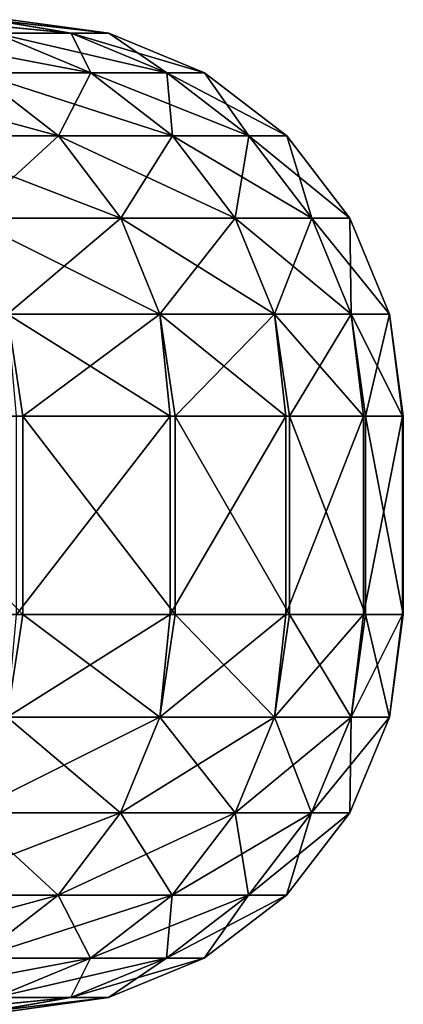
# Model space of a CAD drawing. Header units: millimetres. Extents: x -39.5 to 39.5, y -2 to 94.9.
# Tile 396 of 656: x 38.7 to 39.5, y 18 to 20. Entities that reach past the tile are written whole.
import ezdxf

# ---------------------------------------------------------------- set-up
doc = ezdxf.new("R2010")
doc.units = ezdxf.units.MM
doc.header["$LTSCALE"] = 65.185185
for name, color, linetype in [('451', 7, 'CONTINUOUS'), ('454', 7, 'CONTINUOUS'), ('456', 7, 'CONTINUOUS')]:
    doc.layers.add(name, color=color, linetype=linetype)

msp = doc.modelspace()

# ---------------------------------------------------------------- linework, layer by layer
at = {"layer": '451', "linetype": 'Continuous'}
for points in [[(38.3412, 18.8, 9.4976), (38.7243, 18.8, 7.7895), (38.3412, 19.2, 9.4976), (38.3412, 18.8, 9.4976)], [(38.3412, 19.2, 9.4976), (38.7243, 18.8, 7.7895), (38.7243, 19.2, 7.7895), (38.3412, 19.2, 9.4976)], [(39.0212, 18.8, -6.1314), (38.7113, 18.8, -7.8539), (39.0212, 19.2, -6.1314), (39.0212, 18.8, -6.1314)], [(39.0212, 19.2, -6.1314), (38.7113, 18.8, -7.8539), (38.7113, 19.2, -7.8539), (39.0212, 19.2, -6.1314)], [(38.7243, 18.8, 7.7895), (39.0314, 18.8, 6.0665), (38.7243, 19.2, 7.7895), (38.7243, 18.8, 7.7895)], [(38.7243, 19.2, 7.7895), (39.0314, 18.8, 6.0665), (39.0314, 19.2, 6.0665), (38.7243, 19.2, 7.7895)], [(39.2545, 18.8, -4.3972), (39.0212, 18.8, -6.1314), (39.2545, 19.2, -4.3972), (39.2545, 18.8, -4.3972)], [(39.2545, 19.2, -4.3972), (39.0212, 18.8, -6.1314), (39.0212, 19.2, -6.1314), (39.2545, 19.2, -4.3972)], [(39.0314, 18.8, 6.0665), (39.2617, 18.8, 4.332), (39.0314, 19.2, 6.0665), (39.0314, 18.8, 6.0665)], [(39.0314, 19.2, 6.0665), (39.2617, 18.8, 4.332), (39.2617, 19.2, 4.332), (39.0314, 19.2, 6.0665)], [(39.4107, 18.8, -2.6548), (39.2545, 18.8, -4.3972), (39.4107, 19.2, -2.6548), (39.4107, 18.8, -2.6548)], [(39.4107, 19.2, -2.6548), (39.2545, 18.8, -4.3972), (39.2545, 19.2, -4.3972), (39.4107, 19.2, -2.6548)], [(39.2617, 18.8, 4.332), (39.415, 18.8, 2.5893), (39.2617, 19.2, 4.332), (39.2617, 18.8, 4.332)], [(39.2617, 19.2, 4.332), (39.415, 18.8, 2.5893), (39.415, 19.2, 2.5893), (39.2617, 19.2, 4.332)], [(39.4896, 18.8, -0.9074), (39.4107, 18.8, -2.6548), (39.4896, 19.2, -0.9074), (39.4896, 18.8, -0.9074)], [(39.4896, 19.2, -0.9074), (39.4107, 18.8, -2.6548), (39.4107, 19.2, -2.6548), (39.4896, 19.2, -0.9074)], [(39.415, 18.8, 2.5893), (39.491, 18.8, 0.8418), (39.415, 19.2, 2.5893), (39.415, 18.8, 2.5893)], [(39.415, 19.2, 2.5893), (39.491, 18.8, 0.8418), (39.491, 19.2, 0.8418), (39.415, 19.2, 2.5893)], [(39.491, 18.8, 0.8418), (39.4896, 18.8, -0.9074), (39.491, 19.2, 0.8418), (39.491, 18.8, 0.8418)], [(39.491, 19.2, 0.8418), (39.4896, 18.8, -0.9074), (39.4896, 19.2, -0.9074), (39.491, 19.2, 0.8418)]]:
    msp.add_3dface(points, dxfattribs=at)
at = {"layer": '454', "linetype": 'Continuous'}
for points in [[(38.7243, 18.8, 7.7895), (38.3412, 18.8, 9.4976), (38.6928, 18.5929, 7.8078), (38.7243, 18.8, 7.7895)], [(38.7113, 18.8, -7.8539), (39.0212, 18.8, -6.1314), (38.6928, 18.5929, -7.8078), (38.7113, 18.8, -7.8539)], [(39.0212, 18.8, -6.1314), (39.0003, 18.5929, -6.0886), (38.6928, 18.5929, -7.8078), (39.0212, 18.8, -6.1314)], [(38.7243, 18.8, 7.7895), (38.6928, 18.5929, 7.8078), (39.0003, 18.5929, 6.0886), (38.7243, 18.8, 7.7895)], [(39.0314, 18.8, 6.0665), (38.7243, 18.8, 7.7895), (39.0003, 18.5929, 6.0886), (39.0314, 18.8, 6.0665)], [(39.0212, 18.8, -6.1314), (39.2545, 18.8, -4.3972), (39.0003, 18.5929, -6.0886), (39.0212, 18.8, -6.1314)], [(39.2545, 18.8, -4.3972), (39.2315, 18.5929, -4.3576), (39.0003, 18.5929, -6.0886), (39.2545, 18.8, -4.3972)], [(39.0314, 18.8, 6.0665), (39.0003, 18.5929, 6.0886), (39.2315, 18.5929, 4.3576), (39.0314, 18.8, 6.0665)], [(39.2617, 18.8, 4.332), (39.0314, 18.8, 6.0665), (39.2315, 18.5929, 4.3576), (39.2617, 18.8, 4.332)], [(39.2545, 18.8, -4.3972), (39.4107, 18.8, -2.6548), (39.2315, 18.5929, -4.3576), (39.2545, 18.8, -4.3972)], [(39.4107, 18.8, -2.6548), (39.3858, 18.5929, -2.6179), (39.2315, 18.5929, -4.3576), (39.4107, 18.8, -2.6548)], [(39.2617, 18.8, 4.332), (39.2315, 18.5929, 4.3576), (39.3858, 18.5929, 2.6179), (39.2617, 18.8, 4.332)], [(39.415, 18.8, 2.5893), (39.2617, 18.8, 4.332), (39.3858, 18.5929, 2.6179), (39.415, 18.8, 2.5893)], [(39.4107, 18.8, -2.6548), (39.4896, 18.8, -0.9074), (39.3858, 18.5929, -2.6179), (39.4107, 18.8, -2.6548)], [(39.4896, 18.8, -0.9074), (39.4631, 18.5929, -0.8732), (39.3858, 18.5929, -2.6179), (39.4896, 18.8, -0.9074)], [(39.415, 18.8, 2.5893), (39.3858, 18.5929, 2.6179), (39.4631, 18.5929, 0.8732), (39.415, 18.8, 2.5893)], [(39.491, 18.8, 0.8418), (39.415, 18.8, 2.5893), (39.4631, 18.5929, 0.8732), (39.491, 18.8, 0.8418)], [(39.4896, 18.8, -0.9074), (39.491, 18.8, 0.8418), (39.4631, 18.5929, -0.8732), (39.4896, 18.8, -0.9074)], [(39.491, 18.8, 0.8418), (39.4631, 18.5929, 0.8732), (39.4631, 18.5929, -0.8732), (39.491, 18.8, 0.8418)], [(38.6144, 18.3998, 7.792), (38.9213, 18.3998, 6.0763), (38.6928, 18.5929, 7.8078), (38.6144, 18.3998, 7.792)], [(38.9213, 18.3998, -6.0763), (38.6144, 18.3998, -7.792), (39.0003, 18.5929, -6.0886), (38.9213, 18.3998, -6.0763)], [(39.0003, 18.5929, -6.0886), (38.6144, 18.3998, -7.792), (38.6928, 18.5929, -7.8078), (39.0003, 18.5929, -6.0886)], [(38.6928, 18.5929, 7.8078), (38.9213, 18.3998, 6.0763), (39.0003, 18.5929, 6.0886), (38.6928, 18.5929, 7.8078)], [(38.9213, 18.3998, 6.0763), (39.1519, 18.3998, 4.3487), (39.0003, 18.5929, 6.0886), (38.9213, 18.3998, 6.0763)], [(39.1519, 18.3998, -4.3487), (38.9213, 18.3998, -6.0763), (39.2315, 18.5929, -4.3576), (39.1519, 18.3998, -4.3487)], [(39.2315, 18.5929, -4.3576), (38.9213, 18.3998, -6.0763), (39.0003, 18.5929, -6.0886), (39.2315, 18.5929, -4.3576)], [(39.0003, 18.5929, 6.0886), (39.1519, 18.3998, 4.3487), (39.2315, 18.5929, 4.3576), (39.0003, 18.5929, 6.0886)], [(39.1519, 18.3998, 4.3487), (39.306, 18.3998, 2.6126), (39.2315, 18.5929, 4.3576), (39.1519, 18.3998, 4.3487)], [(39.306, 18.3998, -2.6126), (39.1519, 18.3998, -4.3487), (39.3858, 18.5929, -2.6179), (39.306, 18.3998, -2.6126)], [(39.3858, 18.5929, -2.6179), (39.1519, 18.3998, -4.3487), (39.2315, 18.5929, -4.3576), (39.3858, 18.5929, -2.6179)], [(39.2315, 18.5929, 4.3576), (39.306, 18.3998, 2.6126), (39.3858, 18.5929, 2.6179), (39.2315, 18.5929, 4.3576)], [(39.306, 18.3998, 2.6126), (39.3831, 18.3998, 0.8714), (39.3858, 18.5929, 2.6179), (39.306, 18.3998, 2.6126)], [(39.3831, 18.3998, -0.8714), (39.306, 18.3998, -2.6126), (39.4631, 18.5929, -0.8732), (39.3831, 18.3998, -0.8714)], [(39.4631, 18.5929, -0.8732), (39.306, 18.3998, -2.6126), (39.3858, 18.5929, -2.6179), (39.4631, 18.5929, -0.8732)], [(39.3831, 18.3998, 0.8714), (39.3831, 18.3998, -0.8714), (39.4631, 18.5929, 0.8732), (39.3831, 18.3998, 0.8714)], [(39.3858, 18.5929, 2.6179), (39.3831, 18.3998, 0.8714), (39.4631, 18.5929, 0.8732), (39.3858, 18.5929, 2.6179)], [(39.4631, 18.5929, 0.8732), (39.3831, 18.3998, -0.8714), (39.4631, 18.5929, -0.8732), (39.4631, 18.5929, 0.8732)], [(38.4896, 18.234, 7.7668), (38.7955, 18.234, 6.0566), (38.6144, 18.3998, 7.792), (38.4896, 18.234, 7.7668)], [(38.7955, 18.234, -6.0566), (38.4896, 18.234, -7.7668), (38.9213, 18.3998, -6.0763), (38.7955, 18.234, -6.0566)], [(38.9213, 18.3998, -6.0763), (38.4896, 18.234, -7.7668), (38.6144, 18.3998, -7.792), (38.9213, 18.3998, -6.0763)], [(38.6144, 18.3998, 7.792), (38.7955, 18.234, 6.0566), (38.9213, 18.3998, 6.0763), (38.6144, 18.3998, 7.792)], [(38.7955, 18.234, 6.0566), (39.0254, 18.234, 4.3347), (38.9213, 18.3998, 6.0763), (38.7955, 18.234, 6.0566)], [(39.0254, 18.234, -4.3347), (38.7955, 18.234, -6.0566), (39.1519, 18.3998, -4.3487), (39.0254, 18.234, -4.3347)], [(39.1519, 18.3998, -4.3487), (38.7955, 18.234, -6.0566), (38.9213, 18.3998, -6.0763), (39.1519, 18.3998, -4.3487)], [(38.9213, 18.3998, 6.0763), (39.0254, 18.234, 4.3347), (39.1519, 18.3998, 4.3487), (38.9213, 18.3998, 6.0763)], [(39.0254, 18.234, 4.3347), (39.1789, 18.234, 2.6042), (39.1519, 18.3998, 4.3487), (39.0254, 18.234, 4.3347)], [(39.1789, 18.234, -2.6042), (39.0254, 18.234, -4.3347), (39.306, 18.3998, -2.6126), (39.1789, 18.234, -2.6042)], [(39.306, 18.3998, -2.6126), (39.0254, 18.234, -4.3347), (39.1519, 18.3998, -4.3487), (39.306, 18.3998, -2.6126)], [(39.1519, 18.3998, 4.3487), (39.1789, 18.234, 2.6042), (39.306, 18.3998, 2.6126), (39.1519, 18.3998, 4.3487)], [(39.1789, 18.234, 2.6042), (39.2558, 18.234, 0.8686), (39.306, 18.3998, 2.6126), (39.1789, 18.234, 2.6042)], [(39.2558, 18.234, -0.8686), (39.1789, 18.234, -2.6042), (39.3831, 18.3998, -0.8714), (39.2558, 18.234, -0.8686)], [(39.3831, 18.3998, -0.8714), (39.1789, 18.234, -2.6042), (39.306, 18.3998, -2.6126), (39.3831, 18.3998, -0.8714)], [(39.2558, 18.234, 0.8686), (39.2558, 18.234, -0.8686), (39.3831, 18.3998, 0.8714), (39.2558, 18.234, 0.8686)], [(39.306, 18.3998, 2.6126), (39.2558, 18.234, 0.8686), (39.3831, 18.3998, 0.8714), (39.306, 18.3998, 2.6126)], [(39.3831, 18.3998, 0.8714), (39.2558, 18.234, -0.8686), (39.3831, 18.3998, -0.8714), (39.3831, 18.3998, 0.8714)], [(38.6315, 18.1069, -6.031), (38.3269, 18.1069, -7.7339), (38.7955, 18.234, -6.0566), (38.6315, 18.1069, -6.031)], [(38.7955, 18.234, -6.0566), (38.3269, 18.1069, -7.7339), (38.4896, 18.234, -7.7668), (38.7955, 18.234, -6.0566)], [(38.4896, 18.234, 7.7668), (38.6315, 18.1069, 6.031), (38.7955, 18.234, 6.0566), (38.4896, 18.234, 7.7668)], [(38.6315, 18.1069, 6.031), (38.8605, 18.1069, 4.3163), (38.7955, 18.234, 6.0566), (38.6315, 18.1069, 6.031)], [(38.8605, 18.1069, -4.3163), (38.6315, 18.1069, -6.031), (39.0254, 18.234, -4.3347), (38.8605, 18.1069, -4.3163)], [(39.0254, 18.234, -4.3347), (38.6315, 18.1069, -6.031), (38.7955, 18.234, -6.0566), (39.0254, 18.234, -4.3347)], [(38.7955, 18.234, 6.0566), (38.8605, 18.1069, 4.3163), (39.0254, 18.234, 4.3347), (38.7955, 18.234, 6.0566)], [(38.8605, 18.1069, 4.3163), (39.0134, 18.1069, 2.5932), (39.0254, 18.234, 4.3347), (38.8605, 18.1069, 4.3163)], [(39.0134, 18.1069, -2.5932), (38.8605, 18.1069, -4.3163), (39.1789, 18.234, -2.6042), (39.0134, 18.1069, -2.5932)], [(39.1789, 18.234, -2.6042), (38.8605, 18.1069, -4.3163), (39.0254, 18.234, -4.3347), (39.1789, 18.234, -2.6042)], [(39.0134, 18.1069, 2.5932), (39.0899, 18.1069, 0.865), (39.1789, 18.234, 2.6042), (39.0134, 18.1069, 2.5932)], [(39.0254, 18.234, 4.3347), (39.0134, 18.1069, 2.5932), (39.1789, 18.234, 2.6042), (39.0254, 18.234, 4.3347)], [(39.0899, 18.1069, -0.865), (39.0134, 18.1069, -2.5932), (39.2558, 18.234, -0.8686), (39.0899, 18.1069, -0.865)], [(39.2558, 18.234, -0.8686), (39.0134, 18.1069, -2.5932), (39.1789, 18.234, -2.6042), (39.2558, 18.234, -0.8686)], [(39.0899, 18.1069, 0.865), (39.0899, 18.1069, -0.865), (39.2558, 18.234, 0.8686), (39.0899, 18.1069, 0.865)], [(39.1789, 18.234, 2.6042), (39.0899, 18.1069, 0.865), (39.2558, 18.234, 0.8686), (39.1789, 18.234, 2.6042)], [(39.2558, 18.234, 0.8686), (39.0899, 18.1069, -0.865), (39.2558, 18.234, -0.8686), (39.2558, 18.234, 0.8686)], [(38.6684, 18.027, -4.295), (38.4406, 18.027, -6.0012), (38.8605, 18.1069, -4.3163), (38.6684, 18.027, -4.295)], [(38.8605, 18.1069, -4.3163), (38.4406, 18.027, -6.0012), (38.6315, 18.1069, -6.031), (38.8605, 18.1069, -4.3163)], [(38.6315, 18.1069, 6.031), (38.6684, 18.027, 4.295), (38.8605, 18.1069, 4.3163), (38.6315, 18.1069, 6.031)], [(38.6684, 18.027, 4.295), (38.8206, 18.027, 2.5804), (38.8605, 18.1069, 4.3163), (38.6684, 18.027, 4.295)], [(38.8206, 18.027, -2.5804), (38.6684, 18.027, -4.295), (39.0134, 18.1069, -2.5932), (38.8206, 18.027, -2.5804)], [(39.0134, 18.1069, -2.5932), (38.6684, 18.027, -4.295), (38.8605, 18.1069, -4.3163), (39.0134, 18.1069, -2.5932)], [(38.8206, 18.027, 2.5804), (38.8967, 18.027, 0.8607), (39.0134, 18.1069, 2.5932), (38.8206, 18.027, 2.5804)], [(38.8605, 18.1069, 4.3163), (38.8206, 18.027, 2.5804), (39.0134, 18.1069, 2.5932), (38.8605, 18.1069, 4.3163)], [(38.8967, 18.027, -0.8607), (38.8206, 18.027, -2.5804), (39.0899, 18.1069, -0.865), (38.8967, 18.027, -0.8607)], [(39.0899, 18.1069, -0.865), (38.8206, 18.027, -2.5804), (39.0134, 18.1069, -2.5932), (39.0899, 18.1069, -0.865)], [(38.8967, 18.027, 0.8607), (38.8967, 18.027, -0.8607), (39.0899, 18.1069, 0.865), (38.8967, 18.027, 0.8607)], [(39.0134, 18.1069, 2.5932), (38.8967, 18.027, 0.8607), (39.0899, 18.1069, 0.865), (39.0134, 18.1069, 2.5932)], [(39.0899, 18.1069, 0.865), (38.8967, 18.027, -0.8607), (39.0899, 18.1069, -0.865), (39.0899, 18.1069, 0.865)], [(38.6595, 18, -1.7663), (38.5413, 18, -3.5001), (38.8206, 18.027, -2.5804), (38.6595, 18, -1.7663)], [(38.8206, 18.027, -2.5804), (38.5413, 18, -3.5001), (38.6684, 18.027, -4.295), (38.8206, 18.027, -2.5804)], [(38.547, 18, 3.4366), (38.6624, 18, 1.7027), (38.8206, 18.027, 2.5804), (38.547, 18, 3.4366)], [(38.6684, 18.027, 4.295), (38.547, 18, 3.4366), (38.8206, 18.027, 2.5804), (38.6684, 18.027, 4.295)], [(38.7, 18, -0.0318), (38.6595, 18, -1.7663), (38.8967, 18.027, -0.8607), (38.7, 18, -0.0318)], [(38.8967, 18.027, -0.8607), (38.6595, 18, -1.7663), (38.8206, 18.027, -2.5804), (38.8967, 18.027, -0.8607)], [(38.6624, 18, 1.7027), (38.7, 18, -0.0318), (38.8967, 18.027, 0.8607), (38.6624, 18, 1.7027)], [(38.8206, 18.027, 2.5804), (38.6624, 18, 1.7027), (38.8967, 18.027, 0.8607), (38.8206, 18.027, 2.5804)], [(38.8967, 18.027, 0.8607), (38.7, 18, -0.0318), (38.8967, 18.027, -0.8607), (38.8967, 18.027, 0.8607)]]:
    msp.add_3dface(points, dxfattribs=at)
at = {"layer": '456', "linetype": 'Continuous'}
for points in [[(38.5413, 20, -3.5001), (38.6595, 20, -1.7663), (38.8214, 19.9727, -2.5804), (38.5413, 20, -3.5001)], [(38.6693, 19.9727, -4.2951), (38.5413, 20, -3.5001), (38.8214, 19.9727, -2.5804), (38.6693, 19.9727, -4.2951)], [(38.6624, 20, 1.7027), (38.547, 20, 3.4366), (38.8214, 19.9727, 2.5804), (38.6624, 20, 1.7027)], [(38.8214, 19.9727, 2.5804), (38.547, 20, 3.4366), (38.6693, 19.9727, 4.2951), (38.8214, 19.9727, 2.5804)], [(38.6595, 20, -1.7663), (38.7, 20, -0.0318), (38.8975, 19.9727, -0.8607), (38.6595, 20, -1.7663)], [(38.8214, 19.9727, -2.5804), (38.6595, 20, -1.7663), (38.8975, 19.9727, -0.8607), (38.8214, 19.9727, -2.5804)], [(38.7, 20, -0.0318), (38.6624, 20, 1.7027), (38.8975, 19.9727, 0.8607), (38.7, 20, -0.0318)], [(38.8975, 19.9727, 0.8607), (38.6624, 20, 1.7027), (38.8214, 19.9727, 2.5804), (38.8975, 19.9727, 0.8607)], [(38.8975, 19.9727, -0.8607), (38.7, 20, -0.0318), (38.8975, 19.9727, 0.8607), (38.8975, 19.9727, -0.8607)], [(38.6693, 19.9727, 4.2951), (38.4414, 19.9727, 6.0014), (38.8612, 19.8927, 4.3164), (38.6693, 19.9727, 4.2951)], [(38.8612, 19.8927, 4.3164), (38.4414, 19.9727, 6.0014), (38.6322, 19.8927, 6.0312), (38.8612, 19.8927, 4.3164)], [(38.6322, 19.8927, -6.0312), (38.6693, 19.9727, -4.2951), (38.8612, 19.8927, -4.3164), (38.6322, 19.8927, -6.0312)], [(38.6693, 19.9727, -4.2951), (38.8214, 19.9727, -2.5804), (38.8612, 19.8927, -4.3164), (38.6693, 19.9727, -4.2951)], [(38.8214, 19.9727, 2.5804), (38.6693, 19.9727, 4.2951), (39.0141, 19.8927, 2.5932), (38.8214, 19.9727, 2.5804)], [(39.0141, 19.8927, 2.5932), (38.6693, 19.9727, 4.2951), (38.8612, 19.8927, 4.3164), (39.0141, 19.8927, 2.5932)], [(38.8214, 19.9727, -2.5804), (38.8975, 19.9727, -0.8607), (39.0141, 19.8927, -2.5932), (38.8214, 19.9727, -2.5804)], [(38.8612, 19.8927, -4.3164), (38.8214, 19.9727, -2.5804), (39.0141, 19.8927, -2.5932), (38.8612, 19.8927, -4.3164)], [(38.8975, 19.9727, 0.8607), (38.8214, 19.9727, 2.5804), (39.0906, 19.8927, 0.865), (38.8975, 19.9727, 0.8607)], [(39.0906, 19.8927, 0.865), (38.8214, 19.9727, 2.5804), (39.0141, 19.8927, 2.5932), (39.0906, 19.8927, 0.865)], [(38.8975, 19.9727, -0.8607), (38.8975, 19.9727, 0.8607), (39.0906, 19.8927, -0.865), (38.8975, 19.9727, -0.8607)], [(39.0141, 19.8927, -2.5932), (38.8975, 19.9727, -0.8607), (39.0906, 19.8927, -0.865), (39.0141, 19.8927, -2.5932)], [(39.0906, 19.8927, -0.865), (38.8975, 19.9727, 0.8607), (39.0906, 19.8927, 0.865), (39.0906, 19.8927, -0.865)], [(38.6322, 19.8927, 6.0312), (38.3276, 19.8927, 7.7341), (38.796, 19.7654, 6.0567), (38.6322, 19.8927, 6.0312)], [(38.796, 19.7654, 6.0567), (38.3276, 19.8927, 7.7341), (38.4902, 19.7654, 7.7669), (38.796, 19.7654, 6.0567)], [(38.4902, 19.7654, -7.7669), (38.6322, 19.8927, -6.0312), (38.796, 19.7654, -6.0567), (38.4902, 19.7654, -7.7669)], [(38.6322, 19.8927, -6.0312), (38.8612, 19.8927, -4.3164), (38.796, 19.7654, -6.0567), (38.6322, 19.8927, -6.0312)], [(38.8612, 19.8927, 4.3164), (38.6322, 19.8927, 6.0312), (39.026, 19.7654, 4.3347), (38.8612, 19.8927, 4.3164)], [(39.026, 19.7654, 4.3347), (38.6322, 19.8927, 6.0312), (38.796, 19.7654, 6.0567), (39.026, 19.7654, 4.3347)], [(38.796, 19.7654, -6.0567), (38.8612, 19.8927, -4.3164), (39.026, 19.7654, -4.3347), (38.796, 19.7654, -6.0567)], [(38.8612, 19.8927, -4.3164), (39.0141, 19.8927, -2.5932), (39.026, 19.7654, -4.3347), (38.8612, 19.8927, -4.3164)], [(39.0141, 19.8927, 2.5932), (38.8612, 19.8927, 4.3164), (39.1795, 19.7654, 2.6042), (39.0141, 19.8927, 2.5932)], [(39.1795, 19.7654, 2.6042), (38.8612, 19.8927, 4.3164), (39.026, 19.7654, 4.3347), (39.1795, 19.7654, 2.6042)], [(39.0141, 19.8927, -2.5932), (39.0906, 19.8927, -0.865), (39.1795, 19.7654, -2.6042), (39.0141, 19.8927, -2.5932)], [(39.026, 19.7654, -4.3347), (39.0141, 19.8927, -2.5932), (39.1795, 19.7654, -2.6042), (39.026, 19.7654, -4.3347)], [(39.0906, 19.8927, 0.865), (39.0141, 19.8927, 2.5932), (39.2564, 19.7654, 0.8686), (39.0906, 19.8927, 0.865)], [(39.2564, 19.7654, 0.8686), (39.0141, 19.8927, 2.5932), (39.1795, 19.7654, 2.6042), (39.2564, 19.7654, 0.8686)], [(39.0906, 19.8927, -0.865), (39.0906, 19.8927, 0.865), (39.2564, 19.7654, -0.8686), (39.0906, 19.8927, -0.865)], [(39.1795, 19.7654, -2.6042), (39.0906, 19.8927, -0.865), (39.2564, 19.7654, -0.8686), (39.1795, 19.7654, -2.6042)], [(39.2564, 19.7654, -0.8686), (39.0906, 19.8927, 0.865), (39.2564, 19.7654, 0.8686), (39.2564, 19.7654, -0.8686)], [(38.4902, 19.7654, -7.7669), (38.796, 19.7654, -6.0567), (38.6148, 19.5995, -7.792), (38.4902, 19.7654, -7.7669)], [(38.796, 19.7654, 6.0567), (38.4902, 19.7654, 7.7669), (38.9217, 19.5995, 6.0763), (38.796, 19.7654, 6.0567)], [(38.9217, 19.5995, 6.0763), (38.4902, 19.7654, 7.7669), (38.6148, 19.5995, 7.792), (38.9217, 19.5995, 6.0763)], [(38.6148, 19.5995, -7.792), (38.796, 19.7654, -6.0567), (38.9217, 19.5995, -6.0763), (38.6148, 19.5995, -7.792)], [(38.796, 19.7654, -6.0567), (39.026, 19.7654, -4.3347), (38.9217, 19.5995, -6.0763), (38.796, 19.7654, -6.0567)], [(39.026, 19.7654, 4.3347), (38.796, 19.7654, 6.0567), (39.1524, 19.5995, 4.3488), (39.026, 19.7654, 4.3347)], [(39.1524, 19.5995, 4.3488), (38.796, 19.7654, 6.0567), (38.9217, 19.5995, 6.0763), (39.1524, 19.5995, 4.3488)], [(38.9217, 19.5995, -6.0763), (39.026, 19.7654, -4.3347), (39.1524, 19.5995, -4.3488), (38.9217, 19.5995, -6.0763)], [(39.026, 19.7654, -4.3347), (39.1795, 19.7654, -2.6042), (39.1524, 19.5995, -4.3488), (39.026, 19.7654, -4.3347)], [(39.1795, 19.7654, 2.6042), (39.026, 19.7654, 4.3347), (39.3064, 19.5995, 2.6127), (39.1795, 19.7654, 2.6042)], [(39.3064, 19.5995, 2.6127), (39.026, 19.7654, 4.3347), (39.1524, 19.5995, 4.3488), (39.3064, 19.5995, 2.6127)], [(39.1524, 19.5995, -4.3488), (39.1795, 19.7654, -2.6042), (39.3064, 19.5995, -2.6127), (39.1524, 19.5995, -4.3488)], [(39.1795, 19.7654, -2.6042), (39.2564, 19.7654, -0.8686), (39.3064, 19.5995, -2.6127), (39.1795, 19.7654, -2.6042)], [(39.2564, 19.7654, 0.8686), (39.1795, 19.7654, 2.6042), (39.3835, 19.5995, 0.8715), (39.2564, 19.7654, 0.8686)], [(39.3835, 19.5995, 0.8715), (39.1795, 19.7654, 2.6042), (39.3064, 19.5995, 2.6127), (39.3835, 19.5995, 0.8715)], [(39.2564, 19.7654, -0.8686), (39.2564, 19.7654, 0.8686), (39.3835, 19.5995, -0.8715), (39.2564, 19.7654, -0.8686)], [(39.3064, 19.5995, -2.6127), (39.2564, 19.7654, -0.8686), (39.3835, 19.5995, -0.8715), (39.3064, 19.5995, -2.6127)], [(39.3835, 19.5995, -0.8715), (39.2564, 19.7654, 0.8686), (39.3835, 19.5995, 0.8715), (39.3835, 19.5995, -0.8715)], [(38.6148, 19.5995, -7.792), (38.9217, 19.5995, -6.0763), (38.6931, 19.4062, -7.8078), (38.6148, 19.5995, -7.792)], [(38.9217, 19.5995, 6.0763), (38.6148, 19.5995, 7.792), (39.0005, 19.4062, 6.0887), (38.9217, 19.5995, 6.0763)], [(39.0005, 19.4062, 6.0887), (38.6148, 19.5995, 7.792), (38.6931, 19.4062, 7.8078), (39.0005, 19.4062, 6.0887)], [(38.6931, 19.4062, -7.8078), (38.9217, 19.5995, -6.0763), (39.0005, 19.4062, -6.0887), (38.6931, 19.4062, -7.8078)], [(38.9217, 19.5995, -6.0763), (39.1524, 19.5995, -4.3488), (39.0005, 19.4062, -6.0887), (38.9217, 19.5995, -6.0763)], [(39.1524, 19.5995, 4.3488), (38.9217, 19.5995, 6.0763), (39.2317, 19.4062, 4.3576), (39.1524, 19.5995, 4.3488)], [(39.2317, 19.4062, 4.3576), (38.9217, 19.5995, 6.0763), (39.0005, 19.4062, 6.0887), (39.2317, 19.4062, 4.3576)], [(39.0005, 19.4062, -6.0887), (39.1524, 19.5995, -4.3488), (39.2317, 19.4062, -4.3576), (39.0005, 19.4062, -6.0887)], [(39.1524, 19.5995, -4.3488), (39.3064, 19.5995, -2.6127), (39.2317, 19.4062, -4.3576), (39.1524, 19.5995, -4.3488)], [(39.3064, 19.5995, 2.6127), (39.1524, 19.5995, 4.3488), (39.386, 19.4062, 2.618), (39.3064, 19.5995, 2.6127)], [(39.386, 19.4062, 2.618), (39.1524, 19.5995, 4.3488), (39.2317, 19.4062, 4.3576), (39.386, 19.4062, 2.618)], [(39.2317, 19.4062, -4.3576), (39.3064, 19.5995, -2.6127), (39.386, 19.4062, -2.618), (39.2317, 19.4062, -4.3576)], [(39.3064, 19.5995, -2.6127), (39.3835, 19.5995, -0.8715), (39.386, 19.4062, -2.618), (39.3064, 19.5995, -2.6127)], [(39.3835, 19.5995, 0.8715), (39.3064, 19.5995, 2.6127), (39.4633, 19.4062, 0.8732), (39.3835, 19.5995, 0.8715)], [(39.4633, 19.4062, 0.8732), (39.3064, 19.5995, 2.6127), (39.386, 19.4062, 2.618), (39.4633, 19.4062, 0.8732)], [(39.3835, 19.5995, -0.8715), (39.3835, 19.5995, 0.8715), (39.4633, 19.4062, -0.8732), (39.3835, 19.5995, -0.8715)], [(39.386, 19.4062, -2.618), (39.3835, 19.5995, -0.8715), (39.4633, 19.4062, -0.8732), (39.386, 19.4062, -2.618)], [(39.4633, 19.4062, -0.8732), (39.3835, 19.5995, 0.8715), (39.4633, 19.4062, 0.8732), (39.4633, 19.4062, -0.8732)], [(38.3412, 19.2, 9.4976), (38.7243, 19.2, 7.7895), (38.6931, 19.4062, 7.8078), (38.3412, 19.2, 9.4976)], [(38.7243, 19.2, 7.7895), (39.0005, 19.4062, 6.0887), (38.6931, 19.4062, 7.8078), (38.7243, 19.2, 7.7895)], [(39.0212, 19.2, -6.1314), (38.7113, 19.2, -7.8539), (38.6931, 19.4062, -7.8078), (39.0212, 19.2, -6.1314)], [(39.0212, 19.2, -6.1314), (38.6931, 19.4062, -7.8078), (39.0005, 19.4062, -6.0887), (39.0212, 19.2, -6.1314)], [(38.7243, 19.2, 7.7895), (39.0314, 19.2, 6.0665), (39.0005, 19.4062, 6.0887), (38.7243, 19.2, 7.7895)], [(39.0314, 19.2, 6.0665), (39.2317, 19.4062, 4.3576), (39.0005, 19.4062, 6.0887), (39.0314, 19.2, 6.0665)], [(39.2545, 19.2, -4.3972), (39.0212, 19.2, -6.1314), (39.0005, 19.4062, -6.0887), (39.2545, 19.2, -4.3972)], [(39.2545, 19.2, -4.3972), (39.0005, 19.4062, -6.0887), (39.2317, 19.4062, -4.3576), (39.2545, 19.2, -4.3972)], [(39.0314, 19.2, 6.0665), (39.2617, 19.2, 4.332), (39.2317, 19.4062, 4.3576), (39.0314, 19.2, 6.0665)], [(39.2617, 19.2, 4.332), (39.386, 19.4062, 2.618), (39.2317, 19.4062, 4.3576), (39.2617, 19.2, 4.332)], [(39.4107, 19.2, -2.6548), (39.2545, 19.2, -4.3972), (39.2317, 19.4062, -4.3576), (39.4107, 19.2, -2.6548)], [(39.4107, 19.2, -2.6548), (39.2317, 19.4062, -4.3576), (39.386, 19.4062, -2.618), (39.4107, 19.2, -2.6548)], [(39.2617, 19.2, 4.332), (39.415, 19.2, 2.5893), (39.386, 19.4062, 2.618), (39.2617, 19.2, 4.332)], [(39.415, 19.2, 2.5893), (39.4633, 19.4062, 0.8732), (39.386, 19.4062, 2.618), (39.415, 19.2, 2.5893)], [(39.4896, 19.2, -0.9074), (39.4107, 19.2, -2.6548), (39.386, 19.4062, -2.618), (39.4896, 19.2, -0.9074)], [(39.4896, 19.2, -0.9074), (39.386, 19.4062, -2.618), (39.4633, 19.4062, -0.8732), (39.4896, 19.2, -0.9074)], [(39.415, 19.2, 2.5893), (39.491, 19.2, 0.8418), (39.4633, 19.4062, 0.8732), (39.415, 19.2, 2.5893)], [(39.491, 19.2, 0.8418), (39.4896, 19.2, -0.9074), (39.4633, 19.4062, -0.8732), (39.491, 19.2, 0.8418)], [(39.491, 19.2, 0.8418), (39.4633, 19.4062, -0.8732), (39.4633, 19.4062, 0.8732), (39.491, 19.2, 0.8418)]]:
    msp.add_3dface(points, dxfattribs=at)

doc.saveas('drawing.dxf')
